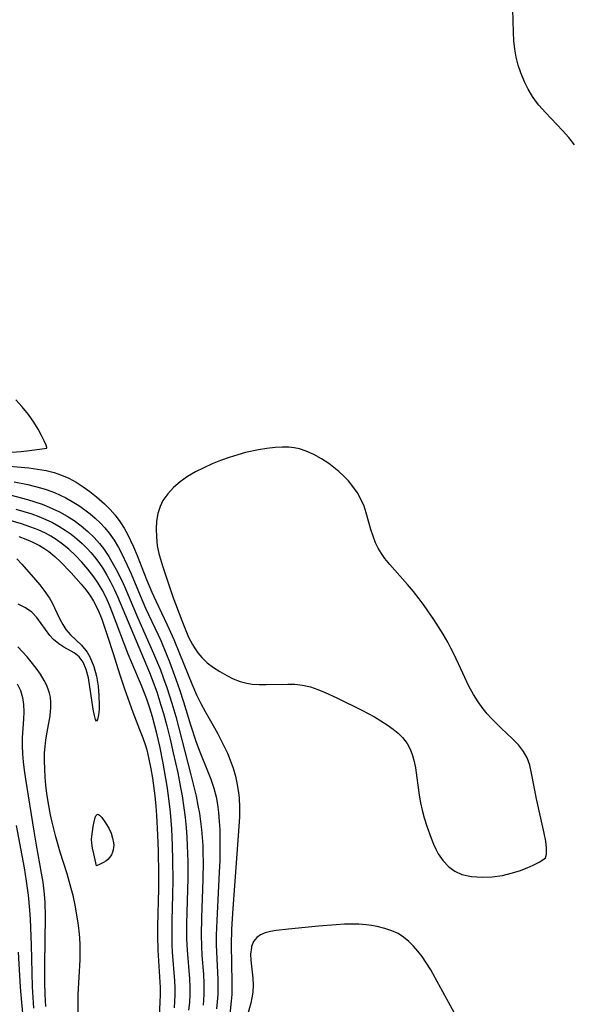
# Model space of a CAD drawing. Header units: inches. Extents: x 1073367 to 1082519, y 1569854 to 1574957.
# Tile 422 of 565: x 1079513 to 1079624, y 1572982 to 1573180. Entities that reach past the tile are written whole.
import ezdxf

# ---------------------------------------------------------------- set-up
doc = ezdxf.new("R2010")
doc.units = ezdxf.units.IN
doc.header["$MEASUREMENT"] = 0
doc.layers.add('CGG_CurvaNivelLidar_v1', color=7, linetype='Continuous', lineweight=30, true_color=0x008008)

msp = doc.modelspace()

# ---------------------------------------------------------------- linework, layer by layer
at = {"layer": 'CGG_CurvaNivelLidar_v1'}
for points in [[(1079624.6531, 1573154.448, 73), (1079623.4823, 1573155.9186, 73), (1079622.2393, 1573157.3286, 73), (1079618.7787, 1573160.927, 73), (1079617.4759, 1573162.4146, 73), (1079616.7987, 1573163.2867, 73), (1079616.1698, 1573164.1911, 73), (1079615.3194, 1573165.6215, 73), (1079614.5797, 1573167.1157, 73), (1079613.8482, 1573168.9086, 73), (1079613.3294, 1573170.4763, 73), (1079612.9118, 1573172.0766, 73), (1079612.6082, 1573173.7062, 73), (1079612.4244, 1573175.3856, 73), (1079612.3323, 1573177.0851, 73), (1079612.2524, 1573181.7082, 73)], [(1079511.4549, 1573092.6189, 73.5), (1079513.3083, 1573092.7663, 73.5), (1079514.9914, 1573092.9503, 73.5), (1079518.5, 1573093.4585, 73.5), (1079518.5278, 1573093.4508, 73.5), (1079518.517, 1573093.5605, 73.5), (1079518.3441, 1573094.0586, 73.5), (1079517.9848, 1573094.8861, 73.5), (1079517.4486, 1573095.9712, 73.5), (1079516.7447, 1573097.2424, 73.5), (1079515.8816, 1573098.6277, 73.5), (1079514.7799, 1573100.1795, 73.5), (1079513.5455, 1573101.7149, 73.5), (1079512.2288, 1573103.1713, 73.5)], [(1079508.5408, 1573089.9875, 73), (1079514.8466, 1573089.4622, 73), (1079516.631, 1573089.2312, 73), (1079518.3855, 1573088.9046, 73), (1079519.9444, 1573088.5041, 73), (1079521.4602, 1573087.9965, 73), (1079522.922, 1573087.3722, 73), (1079524.3906, 1573086.5825, 73), (1079525.7981, 1573085.6808, 73), (1079527.1541, 1573084.6945, 73), (1079528.4642, 1573083.6449, 73), (1079530.0887, 1573082.2132, 73), (1079531.2128, 1573081.1072, 73), (1079532.2589, 1573079.9417, 73), (1079533.2025, 1573078.7021, 73), (1079534.0404, 1573077.3597, 73), (1079534.7108, 1573076.1249, 73), (1079535.3388, 1573074.8508, 73), (1079535.934, 1573073.547, 73), (1079536.6642, 1573071.8291, 73), (1079538.5309, 1573067.019, 73), (1079539.6056, 1573064.4295, 73), (1079540.3999, 1573062.6847, 73), (1079542.7128, 1573057.9015, 73), (1079544.017, 1573054.9626, 73), (1079545.1867, 1573052.1394, 73), (1079547.6402, 1573046.012, 73), (1079548.606, 1573043.7934, 73), (1079549.4375, 1573042.0735, 73), (1079550.3318, 1573040.427, 73), (1079552.2092, 1573037.1791, 73), (1079552.8939, 1573035.9366, 73), (1079554.1784, 1573033.4105, 73), (1079554.8013, 1573032.0574, 73), (1079555.3701, 1573030.6859, 73), (1079555.9419, 1573029.0731, 73), (1079556.4198, 1573027.4347, 73), (1079556.8004, 1573025.7756, 73), (1079557.074, 1573024.0991, 73), (1079557.1814, 1573023.0599, 73), (1079557.2556, 1573021.1601, 73), (1079557.2157, 1573019.2454, 73), (1079557.1066, 1573017.3186, 73), (1079555.8987, 1573000.8189, 73), (1079555.6513, 1572996.6892, 73), (1079555.5751, 1572993.5262, 73), (1079555.7182, 1572985.9668, 73), (1079555.6732, 1572983.5223, 73), (1079555.5938, 1572982.2086, 73), (1079555.3358, 1572979.5446, 73)], [(1079511.9122, 1573086.6858, 72.5), (1079514.6819, 1573086.1162, 72.5), (1079517.1964, 1573085.4751, 72.5), (1079518.329, 1573085.1265, 72.5), (1079520.0212, 1573084.4943, 72.5), (1079521.1698, 1573083.9745, 72.5), (1079522.2937, 1573083.4031, 72.5), (1079523.6129, 1573082.6679, 72.5), (1079524.8995, 1573081.8773, 72.5), (1079526.144, 1573081.0254, 72.5), (1079527.196, 1573080.2192, 72.5), (1079528.204, 1573079.3613, 72.5), (1079529.2142, 1573078.4025, 72.5), (1079530.1645, 1573077.3868, 72.5), (1079531.0454, 1573076.311, 72.5), (1079532.0219, 1573074.9091, 72.5), (1079532.9079, 1573073.4341, 72.5), (1079533.5333, 1573072.2823, 72.5), (1079534.6847, 1573069.9072, 72.5), (1079535.4423, 1573068.1478, 72.5), (1079537.2357, 1573063.7766, 72.5), (1079538.3535, 1573061.2093, 72.5), (1079540.8302, 1573055.9765, 72.5), (1079541.3925, 1573054.7283, 72.5), (1079542.57, 1573051.9455, 72.5), (1079543.1822, 1573050.4106, 72.5), (1079544.1902, 1573047.7208, 72.5), (1079545.1698, 1573044.8938, 72.5), (1079545.9772, 1573042.3888, 72.5), (1079547.3943, 1573037.77, 72.5), (1079548.541, 1573034.2772, 72.5), (1079549.2517, 1573032.362, 72.5), (1079550.9635, 1573028.2033, 72.5), (1079551.4967, 1573026.8117, 72.5), (1079552.0762, 1573025.0553, 72.5), (1079552.5383, 1573023.2677, 72.5), (1079552.8256, 1573021.7185, 72.5), (1079553.0294, 1573020.1498, 72.5), (1079553.1831, 1573018.3525, 72.5), (1079553.2652, 1573016.7444, 72.5), (1079553.3141, 1573013.5049, 72.5), (1079553.2597, 1573010.417, 72.5), (1079553.1805, 1573008.1565, 72.5), (1079552.6651, 1572998.4074, 72.5), (1079552.5687, 1572995.4218, 72.5), (1079552.5693, 1572993.5354, 72.5), (1079552.6109, 1572992.1198, 72.5), (1079552.8834, 1572986.5278, 72.5), (1079552.9063, 1572985.0209, 72.5), (1079552.8748, 1572983.5158, 72.5), (1079552.7799, 1572982.0627, 72.5), (1079552.6305, 1572980.6116, 72.5)], [(1079511.3053, 1573083.9506, 72), (1079514.6349, 1573083.0806, 72), (1079516.0955, 1573082.6422, 72), (1079517.5329, 1573082.1536, 72), (1079518.3547, 1573081.8402, 72), (1079519.7181, 1573081.2553, 72), (1079521.0477, 1573080.6065, 72), (1079522.5584, 1573079.7715, 72), (1079524.0113, 1573078.8509, 72), (1079525.4318, 1573077.8087, 72), (1079526.7738, 1573076.6738, 72), (1079528.0292, 1573075.4485, 72), (1079529.0761, 1573074.2608, 72), (1079529.8631, 1573073.2327, 72), (1079530.932, 1573071.644, 72), (1079531.9179, 1573069.9854, 72), (1079532.4302, 1573069.0499, 72), (1079533.6262, 1573066.6401, 72), (1079534.296, 1573065.1578, 72), (1079536.7359, 1573059.4583, 72), (1079539.9606, 1573052.1471, 72), (1079541.3418, 1573048.8031, 72), (1079541.9918, 1573047.1161, 72), (1079542.6474, 1573045.2914, 72), (1079543.6697, 1573042.1174, 72), (1079544.4385, 1573039.4323, 72), (1079547.4898, 1573027.6984, 72), (1079548.5185, 1573023.4172, 72), (1079548.8974, 1573021.5126, 72), (1079549.1705, 1573019.916, 72), (1079549.4047, 1573018.3132, 72), (1079549.5979, 1573016.7048, 72), (1079549.7452, 1573015.0913, 72), (1079549.842, 1573013.4821, 72), (1079549.8947, 1573011.9532, 72), (1079549.919, 1573010.1881, 72), (1079549.8825, 1573006.6536, 72), (1079549.5888, 1572998.9268, 72), (1079549.5227, 1572995.5417, 72), (1079549.5763, 1572993.2128, 72), (1079549.6947, 1572991.34, 72), (1079549.9916, 1572987.6098, 72), (1079550.0896, 1572985.7486, 72), (1079550.087, 1572983.5091, 72), (1079549.9216, 1572981.3475, 72)], [(1079512.2781, 1573081.1473, 71.5), (1079513.8808, 1573080.6892, 71.5), (1079515.4631, 1573080.1897, 71.5), (1079516.9027, 1573079.6735, 71.5), (1079518.3095, 1573079.0921, 71.5), (1079519.6389, 1573078.4534, 71.5), (1079520.9272, 1573077.7435, 71.5), (1079522.1711, 1573076.9639, 71.5), (1079523.3688, 1573076.1127, 71.5), (1079524.5169, 1573075.1971, 71.5), (1079525.6135, 1573074.2216, 71.5), (1079526.6541, 1573073.1872, 71.5), (1079527.3485, 1573072.4257, 71.5), (1079528.0517, 1573071.591, 71.5), (1079528.9561, 1573070.3992, 71.5), (1079529.7991, 1573069.1561, 71.5), (1079530.5859, 1573067.8697, 71.5), (1079531.3188, 1573066.5452, 71.5), (1079532.0534, 1573065.0748, 71.5), (1079532.7406, 1573063.5745, 71.5), (1079539.1159, 1573048.3176, 71.5), (1079539.6923, 1573046.8613, 71.5), (1079540.5873, 1573044.4185, 71.5), (1079541.4505, 1573041.7365, 71.5), (1079541.9477, 1573040.0247, 71.5), (1079542.6058, 1573037.5847, 71.5), (1079543.2829, 1573034.8828, 71.5), (1079543.9238, 1573032.1558, 71.5), (1079544.8155, 1573028.1341, 71.5), (1079545.4132, 1573025.1636, 71.5), (1079545.7085, 1573023.4628, 71.5), (1079546.0524, 1573021.0892, 71.5), (1079546.2909, 1573019.1188, 71.5), (1079546.4908, 1573017.1438, 71.5), (1079546.6482, 1573015.1649, 71.5), (1079546.7432, 1573013.493, 71.5), (1079546.8312, 1573010.2665, 71.5), (1079546.8252, 1573006.8839, 71.5), (1079546.5935, 1572997.8338, 71.5), (1079546.5944, 1572994.7365, 71.5), (1079546.6962, 1572992.468, 71.5), (1079547.1913, 1572986.6496, 71.5), (1079547.2712, 1572985.0782, 71.5), (1079547.2765, 1572983.5089, 71.5), (1079547.1846, 1572981.9297, 71.5), (1079547.0148, 1572980.3727, 71.5)], [(1079544.1578, 1572980.8104, 71), (1079544.2531, 1572982.1464, 71), (1079544.2983, 1572983.4826, 71), (1079544.285, 1572984.8876, 71), (1079544.2222, 1572986.2929, 71), (1079543.7912, 1572992.014, 71), (1079543.711, 1572993.5388, 71), (1079543.6705, 1572995.1882, 71), (1079543.6965, 1572998.498, 71), (1079543.8318, 1573003.5138, 71), (1079543.8751, 1573006.5749, 71), (1079543.8603, 1573010.4524, 71), (1079543.7819, 1573013.5044, 71), (1079543.6129, 1573016.8268, 71), (1079543.3538, 1573020.177, 71), (1079542.9911, 1573023.4807, 71), (1079542.7163, 1573025.4047, 71), (1079541.9204, 1573030.0781, 71), (1079541.2209, 1573033.5051, 71), (1079540.704, 1573035.7246, 71), (1079540.2401, 1573037.5447, 71), (1079539.7395, 1573039.3529, 71), (1079539.1962, 1573041.1461, 71), (1079538.6004, 1573042.9198, 71), (1079538.1354, 1573044.1721, 71), (1079537.5165, 1573045.7052, 71), (1079535.5679, 1573050.2739, 71), (1079534.8854, 1573051.9751, 71), (1079531.7156, 1573060.3233, 71), (1079531.0822, 1573061.8727, 71), (1079530.3984, 1573063.3912, 71), (1079529.6228, 1573064.9097, 71), (1079528.8275, 1573066.2608, 71), (1079527.9531, 1573067.5547, 71), (1079526.7682, 1573069.0682, 71), (1079525.5011, 1573070.5127, 71), (1079524.2516, 1573071.8311, 71), (1079522.9378, 1573073.0796, 71), (1079521.6753, 1573074.1218, 71), (1079520.3397, 1573075.0705, 71), (1079519.2925, 1573075.714, 71), (1079518.2076, 1573076.2993, 71), (1079516.7593, 1573076.9704, 71), (1079515.2663, 1573077.5645, 71), (1079513.3891, 1573078.2137, 71), (1079510.2104, 1573079.1567, 71)], [(1079512.8597, 1573075.688, 70.5), (1079514.281, 1573075.1492, 70.5), (1079515.661, 1573074.5471, 70.5), (1079516.9883, 1573073.8692, 70.5), (1079517.883, 1573073.3376, 70.5), (1079518.9103, 1573072.626, 70.5), (1079520.1276, 1573071.6229, 70.5), (1079521.273, 1573070.5335, 70.5), (1079523.3585, 1573068.3175, 70.5), (1079525.4201, 1573066.0407, 70.5), (1079526.3934, 1573064.8597, 70.5), (1079526.965, 1573064.0915, 70.5), (1079527.498, 1573063.2956, 70.5), (1079527.8827, 1573062.6526, 70.5), (1079528.7287, 1573060.9828, 70.5), (1079529.4586, 1573059.2329, 70.5), (1079530.1138, 1573057.429, 70.5), (1079530.7291, 1573055.5917, 70.5), (1079531.7651, 1573052.3411, 70.5), (1079533.1511, 1573047.8335, 70.5), (1079534.0969, 1573045.0143, 70.5), (1079535.7668, 1573040.3051, 70.5), (1079537.1656, 1573036.8634, 70.5), (1079537.8281, 1573035.1293, 70.5), (1079538.3149, 1573033.6448, 70.5), (1079538.5793, 1573032.7239, 70.5), (1079539.043, 1573030.8455, 70.5), (1079539.432, 1573028.9411, 70.5), (1079539.7623, 1573027.0177, 70.5), (1079540.2411, 1573023.4845, 70.5), (1079540.4402, 1573021.4154, 70.5), (1079540.5749, 1573019.5037, 70.5), (1079540.7571, 1573015.6669, 70.5), (1079540.8615, 1573012.3587, 70.5), (1079540.9381, 1573007.7667, 70.5), (1079540.9363, 1573004.7826, 70.5), (1079540.771, 1572997.2804, 70.5), (1079540.7581, 1572995.3437, 70.5), (1079540.8289, 1572992.4602, 70.5), (1079541.2586, 1572984.921, 70.5), (1079541.2835, 1572983.4675, 70.5), (1079541.2551, 1572981.9837, 70.5), (1079541.0814, 1572979.0838, 70.5)], [(1079512.4898, 1573071.1437, 70), (1079513.4795, 1573070.0887, 70), (1079516.2159, 1573066.9436, 70), (1079517.0884, 1573065.9009, 70), (1079517.9203, 1573064.8292, 70), (1079519.0103, 1573063.225, 70), (1079519.5649, 1573062.2807, 70), (1079520.0672, 1573061.3234, 70), (1079521.1408, 1573059.032, 70), (1079521.6912, 1573057.9519, 70), (1079522.3193, 1573056.9575, 70), (1079523.2778, 1573055.8517, 70), (1079525.493, 1573053.7934, 70), (1079526.587, 1573052.4188, 70), (1079527.1464, 1573051.4565, 70), (1079527.9382, 1573049.4993, 70), (1079528.454, 1573047.5324, 70), (1079528.7936, 1573045.5179, 70), (1079528.9785, 1573043.5707, 70), (1079529.0285, 1573041.8023, 70), (1079529.0017, 1573040.8866, 70), (1079528.8886, 1573039.7475, 70), (1079528.6869, 1573038.8487, 70), (1079528.5, 1573038.5342, 70), (1079528.3026, 1573038.8276, 70), (1079528.0652, 1573039.6587, 70), (1079527.8089, 1573040.9525, 70), (1079526.8476, 1573047.1943, 70), (1079526.4344, 1573048.8962, 70), (1079525.8125, 1573050.3618, 70), (1079524.9954, 1573051.4279, 70), (1079524.0169, 1573052.2269, 70), (1079521.9208, 1573053.381, 70), (1079520.8846, 1573054.0391, 70), (1079519.8421, 1573054.9176, 70), (1079519.1105, 1573055.7226, 70), (1079518.2258, 1573056.9162, 70), (1079517.3813, 1573058.1516, 70), (1079516.4857, 1573059.3434, 70), (1079515.4464, 1573060.4064, 70), (1079514.1699, 1573061.2945, 70), (1079512.7157, 1573062.0395, 70)], [(1079524.77, 1572978.5903, 70.5), (1079524.8194, 1572983.4953, 70.5), (1079525.1911, 1572990.4662, 70.5), (1079525.2324, 1572991.9811, 70.5), (1079525.2218, 1572993.4934, 70.5), (1079525.151, 1572994.9155, 70.5), (1079525.0217, 1572996.3333, 70.5), (1079524.8086, 1572997.9499, 70.5), (1079524.1934, 1573001.4914, 70.5), (1079523.7822, 1573003.4125, 70.5), (1079523.4165, 1573004.8745, 70.5), (1079523.011, 1573006.3284, 70.5), (1079522.5729, 1573007.7748, 70.5), (1079521.1679, 1573012.1308, 70.5), (1079520.2728, 1573015.2489, 70.5), (1079519.5426, 1573018.1885, 70.5), (1079519.2173, 1573019.6672, 70.5), (1079518.7386, 1573022.2607, 70.5), (1079518.4926, 1573023.9567, 70.5), (1079518.3019, 1573025.5988, 70.5), (1079518.1589, 1573027.2389, 70.5), (1079518.0663, 1573028.8729, 70.5), (1079518.0295, 1573030.4962, 70.5), (1079518.0573, 1573032.1033, 70.5), (1079518.1404, 1573033.4238, 70.5), (1079518.2901, 1573034.7183, 70.5), (1079518.548, 1573036.3061, 70.5), (1079519.1532, 1573039.5799, 70.5), (1079519.3316, 1573041.2678, 70.5), (1079519.3233, 1573042.3066, 70.5), (1079519.2063, 1573043.3313, 70.5), (1079519.0221, 1573044.162, 70.5), (1079518.7599, 1573044.9739, 70.5), (1079518.3955, 1573045.8253, 70.5), (1079517.9618, 1573046.6606, 70.5), (1079517.1907, 1573047.9354, 70.5), (1079516.3218, 1573049.1941, 70.5), (1079515.3752, 1573050.4335, 70.5), (1079514.5179, 1573051.4709, 70.5), (1079513.6215, 1573052.4874, 70.5), (1079512.6905, 1573053.4784, 70.5)], [(1079512.5589, 1573045.9942, 71), (1079513.1738, 1573044.6506, 71), (1079513.5991, 1573043.2573, 71), (1079513.8079, 1573041.8383, 71), (1079513.8565, 1573040.3776, 71), (1079513.8032, 1573038.8842, 71), (1079513.5644, 1573035.2008, 71), (1079513.5319, 1573033.5878, 71), (1079513.5996, 1573031.9508, 71), (1079513.7514, 1573030.3027, 71), (1079513.96, 1573028.6445, 71), (1079514.2292, 1573026.8067, 71), (1079515.9068, 1573016.3502, 71), (1079516.3723, 1573013.5871, 71), (1079517.3863, 1573007.9419, 71), (1079517.681, 1573006.1125, 71), (1079517.9814, 1573003.712, 71), (1079518.1023, 1573001.9991, 71), (1079518.1615, 1572999.2111, 71), (1079518.0075, 1572989.5129, 71), (1079518.011, 1572986.0197, 71), (1079518.0822, 1572983.521, 71), (1079518.225, 1572981.0948, 71)], [(1079515.8644, 1572980.7872, 71.5), (1079515.6108, 1572985.0867, 71.5), (1079515.3776, 1572993.5042, 71.5), (1079515.1893, 1572998.6415, 71.5), (1079515.0872, 1573000.4522, 71.5), (1079514.8066, 1573003.4838, 71.5), (1079514.414, 1573006.3515, 71.5), (1079513.9827, 1573008.9743, 71.5), (1079512.4244, 1573017.5075, 71.5)], [(1079601.25, 1572978.4552, 73.5), (1079596.628, 1572986.8611, 73.5), (1079595.7157, 1572988.455, 73.5), (1079594.7561, 1572989.9924, 73.5), (1079593.9596, 1572991.1344, 73.5), (1079593.1202, 1572992.2191, 73.5), (1079592.24, 1572993.2382, 73.5), (1079591.2882, 1572994.2032, 73.5), (1079590.2659, 1572995.0548, 73.5), (1079589.133, 1572995.7741, 73.5), (1079587.9142, 1572996.3447, 73.5), (1079586.457, 1572996.8211, 73.5), (1079584.9327, 1572997.1737, 73.5), (1079583.8259, 1572997.3741, 73.5), (1079582.6969, 1572997.5293, 73.5), (1079581.2827, 1572997.6445, 73.5), (1079579.845, 1572997.6845, 73.5), (1079578.3917, 1572997.6597, 73.5), (1079576.7071, 1572997.5644, 73.5), (1079573.1644, 1572997.2625, 73.5), (1079567.1037, 1572996.6879, 73.5), (1079564.6153, 1572996.392, 73.5), (1079563.4761, 1572996.1779, 73.5), (1079562.4362, 1572995.8956, 73.5), (1079561.4841, 1572995.5008, 73.5), (1079560.7049, 1572994.9593, 73.5), (1079560.0877, 1572994.1632, 73.5), (1079559.6925, 1572993.1891, 73.5), (1079559.6321, 1572992.9523, 73.5), (1079559.4639, 1572991.5992, 73.5), (1079559.4942, 1572990.4085, 73.5), (1079559.9561, 1572986.7979, 73.5), (1079560.0056, 1572985.3943, 73.5), (1079559.917, 1572983.9637, 73.5), (1079559.75, 1572982.8583, 73.5), (1079559.5095, 1572981.7557, 73.5), (1079558.8781, 1572979.453, 73.5)], [(1079514.2444, 1572973.4886, 72), (1079513.4627, 1572981.9228, 72), (1079513.2263, 1572985.0151, 72), (1079512.7879, 1572992.032, 72)]]:
    msp.add_polyline3d(points, dxfattribs=at)
for points in [[(1079618.5, 1573010.8151, 73.5), (1079618.7912, 1573011.0243, 73.5), (1079618.988, 1573011.7611, 73.5), (1079619.0006, 1573012.9566, 73.5), (1079618.8403, 1573014.3605, 73.5), (1079618.5438, 1573016.008, 73.5), (1079617.0116, 1573022.9057, 73.5), (1079615.9985, 1573028.075, 73.5), (1079615.6179, 1573029.6327, 73.5), (1079615.0844, 1573031.1088, 73.5), (1079614.3508, 1573032.4334, 73.5), (1079613.3413, 1573033.7282, 73.5), (1079612.1696, 1573034.9479, 73.5), (1079609.8667, 1573037.1269, 73.5), (1079607.9298, 1573039.056, 73.5), (1079607.0633, 1573040.0128, 73.5), (1079606.2429, 1573041.0139, 73.5), (1079605.2435, 1573042.4159, 73.5), (1079604.3307, 1573043.8907, 73.5), (1079603.4044, 1573045.5812, 73.5), (1079602.5445, 1573047.3198, 73.5), (1079600.4231, 1573051.9255, 73.5), (1079599.7813, 1573053.2158, 73.5), (1079599.1404, 1573054.4122, 73.5), (1079598.227, 1573055.984, 73.5), (1079596.3483, 1573058.9513, 73.5), (1079594.4058, 1573061.7729, 73.5), (1079593.4111, 1573063.1091, 73.5), (1079592.2329, 1573064.5764, 73.5), (1079591.0217, 1573066.0042, 73.5), (1079587.4709, 1573070.0556, 73.5), (1079586.4932, 1573071.2649, 73.5), (1079585.79, 1573072.2667, 73.5), (1079585.1634, 1573073.3106, 73.5), (1079584.6232, 1573074.3964, 73.5), (1079584.1122, 1573075.6986, 73.5), (1079583.6882, 1573077.0388, 73.5), (1079582.7496, 1573080.4008, 73.5), (1079582.3013, 1573081.755, 73.5), (1079581.7518, 1573083.064, 73.5), (1079580.9811, 1573084.4442, 73.5), (1079580.0586, 1573085.7467, 73.5), (1079579.1498, 1573086.8233, 73.5), (1079578.1638, 1573087.8475, 73.5), (1079577.2284, 1573088.7206, 73.5), (1079576.249, 1573089.5494, 73.5), (1079575.2291, 1573090.3271, 73.5), (1079573.7532, 1573091.307, 73.5), (1079572.2177, 1573092.1582, 73.5), (1079570.6327, 1573092.8567, 73.5), (1079569.288, 1573093.2896, 73.5), (1079568.2547, 1573093.505, 73.5), (1079567.1752, 1573093.6204, 73.5), (1079565.7966, 1573093.6394, 73.5), (1079564.3937, 1573093.554, 73.5), (1079562.7497, 1573093.3638, 73.5), (1079561.0884, 1573093.096, 73.5), (1079558.4263, 1573092.5307, 73.5), (1079556.8896, 1573092.1153, 73.5), (1079555.1485, 1573091.5658, 73.5), (1079553.4264, 1573090.9467, 73.5), (1079551.7321, 1573090.2622, 73.5), (1079550.0541, 1573089.4999, 73.5), (1079548.4305, 1573088.6665, 73.5), (1079546.8155, 1573087.713, 73.5), (1079545.3087, 1573086.6605, 73.5), (1079543.9693, 1573085.5163, 73.5), (1079542.7991, 1573084.2592, 73.5), (1079541.8408, 1573082.8834, 73.5), (1079541.2736, 1573081.7189, 73.5), (1079540.8275, 1573080.2733, 73.5), (1079540.5765, 1573078.7565, 73.5), (1079540.4835, 1573077.1924, 73.5), (1079540.5224, 1573075.601, 73.5), (1079540.7166, 1573073.7904, 73.5), (1079541.0348, 1573072.2213, 73.5), (1079541.4642, 1573070.6565, 73.5), (1079541.8857, 1573069.3332, 73.5), (1079543.8545, 1573063.5059, 73.5), (1079545.6191, 1573058.7847, 73.5), (1079546.2862, 1573057.0823, 73.5), (1079547.0063, 1573055.4338, 73.5), (1079547.7909, 1573053.9144, 73.5), (1079548.1885, 1573053.2465, 73.5), (1079548.8778, 1573052.2339, 73.5), (1079549.6463, 1573051.3032, 73.5), (1079550.7622, 1573050.2464, 73.5), (1079551.9927, 1573049.315, 73.5), (1079553.2985, 1573048.4756, 73.5), (1079554.6754, 1573047.6935, 73.5), (1079555.9966, 1573047.0467, 73.5), (1079557.3546, 1573046.5128, 73.5), (1079558.7545, 1573046.1299, 73.5), (1079559.7699, 1573045.9686, 73.5), (1079561.1853, 1573045.8666, 73.5), (1079562.6265, 1573045.8578, 73.5), (1079566.9631, 1573045.9761, 73.5), (1079568.3736, 1573045.9257, 73.5), (1079569.9471, 1573045.7318, 73.5), (1079571.4969, 1573045.3815, 73.5), (1079572.9851, 1573044.8888, 73.5), (1079574.4518, 1573044.2862, 73.5), (1079576.8302, 1573043.1758, 73.5), (1079581.8486, 1573040.6904, 73.5), (1079584.3804, 1573039.3536, 73.5), (1079585.6984, 1573038.5707, 73.5), (1079586.9586, 1573037.7471, 73.5), (1079588.1499, 1573036.8879, 73.5), (1079589.1351, 1573036.0907, 73.5), (1079590.0245, 1573035.2301, 73.5), (1079590.9453, 1573034.0451, 73.5), (1079591.6591, 1573032.7243, 73.5), (1079592.0756, 1573031.5772, 73.5), (1079592.3844, 1573030.3669, 73.5), (1079592.6225, 1573029.1072, 73.5), (1079593.3834, 1573023.6225, 73.5), (1079593.6629, 1573022.1025, 73.5), (1079594.0016, 1573020.5883, 73.5), (1079594.3939, 1573019.0864, 73.5), (1079594.8991, 1573017.4058, 73.5), (1079595.7698, 1573014.943, 73.5), (1079596.2549, 1573013.7602, 73.5), (1079596.7141, 1573012.7609, 73.5), (1079597.2248, 1573011.8091, 73.5), (1079598.1974, 1573010.4076, 73.5), (1079599.3585, 1573009.1983, 73.5), (1079600.5479, 1573008.3164, 73.5), (1079601.9985, 1573007.6553, 73.5), (1079603.9161, 1573007.2335, 73.5), (1079606.0737, 1573007.0958, 73.5), (1079608.0946, 1573007.1863, 73.5), (1079610.1274, 1573007.4749, 73.5), (1079611.9119, 1573007.8964, 73.5), (1079613.5873, 1573008.4241, 73.5), (1079615.1005, 1573009.0054, 73.5), (1079616.2962, 1573009.54, 73.5), (1079617.5134, 1573010.1704, 73.5), (1079618.2778, 1573010.632, 73.5)], [(1079528.5, 1573009.4259, 70), (1079527.9269, 1573011.7846, 70), (1079527.6801, 1573012.9665, 70), (1079527.5395, 1573013.9489, 70), (1079527.5105, 1573014.7539, 70), (1079527.5359, 1573015.2749, 70), (1079527.6487, 1573016.3123, 70), (1079527.8104, 1573017.3277, 70), (1079528.0042, 1573018.2845, 70), (1079528.2333, 1573019.1105, 70), (1079528.3672, 1573019.4356, 70), (1079528.5199, 1573019.67, 70), (1079528.6981, 1573019.7796, 70), (1079528.8887, 1573019.7455, 70), (1079529.1005, 1573019.6044, 70), (1079529.5654, 1573019.1044, 70), (1079530.3043, 1573018.0524, 70), (1079531.0082, 1573016.8343, 70), (1079531.4059, 1573015.9453, 70), (1079531.7133, 1573015.0025, 70), (1079531.9065, 1573014.0481, 70), (1079531.9434, 1573013.5719, 70), (1079531.9275, 1573013.0929, 70), (1079531.8631, 1573012.6207, 70), (1079531.7219, 1573012.1312, 70), (1079531.4836, 1573011.6249, 70), (1079531.1565, 1573011.1331, 70), (1079530.7504, 1573010.686, 70), (1079530.3344, 1573010.3431, 70), (1079529.8976, 1573010.0557, 70), (1079529.0877, 1573009.6432, 70)]]:
    msp.add_polyline3d(points, close=True, dxfattribs=at)

doc.saveas('drawing.dxf')
